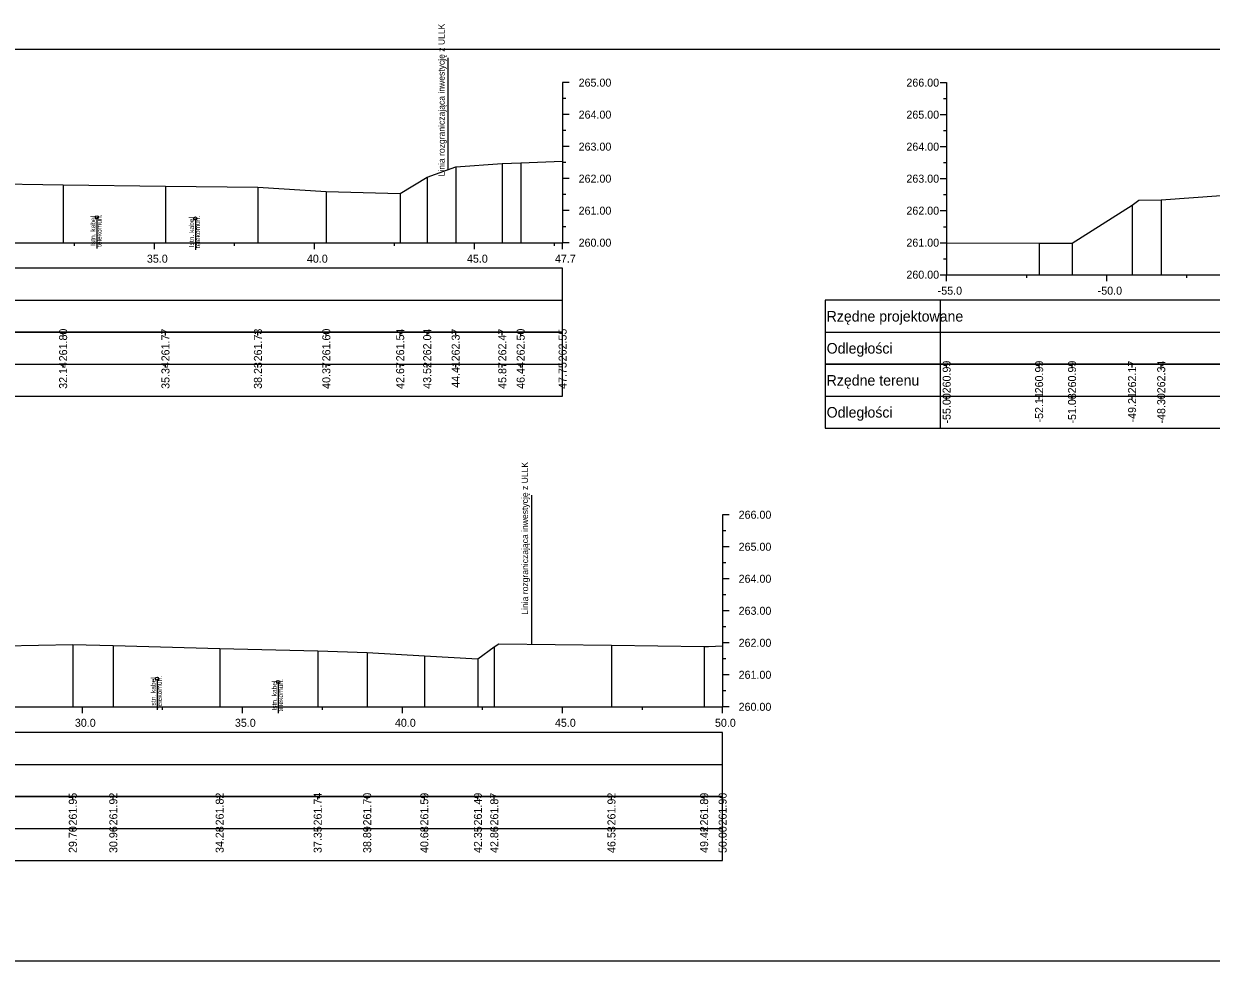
# Model space of a CAD drawing. Extents: x 6516023 to 6560129, y 5513077 to 5529206.
# Drawn here: x 6518359.13 to 6518396.23, y 5514451.16 to 5514480.45 of the extents above; entities that cross this region are included whole.
import ezdxf

# ---------------------------------------------------------------- set-up
doc = ezdxf.new("R2010")
doc.units = 0
for name, color, linetype in [('TOR_PRZEK_P-kable', 7, 'Continuous'), ('TOR_PRZEK_P-tabelka istniejace', 7, 'Continuous'), ('TOR_PRZEK_P-tabelka projektowane', 7, 'Continuous'), ('TOR_PRZEK_P-teren istniejacy', 7, 'Continuous'), ('TOR_PRZEK_P-uklad odniesienia', 7, 'Continuous'), ('TOR_PS_T-granica PKP-projektowana', 7, 'Continuous'), ('TOR_RAMKI-ramka+tabelka 1', 7, 'Continuous')]:
    doc.layers.add(name, color=color, linetype=linetype)

msp = doc.modelspace()

# ---------------------------------------------------------------- linework, layer by layer
at = {"layer": 'TOR_PRZEK_P-kable'}
for p, q in [((6518361.41, 5514474.398), (6518361.41, 5514473.425)), ((6518364.488, 5514474.361), (6518364.488, 5514473.387)), ((6518363.292, 5514459.983), (6518363.292, 5514459.01)), ((6518367.077, 5514459.882), (6518367.077, 5514458.908))]:
    msp.add_line(p, q, dxfattribs=at)
for centre in [(6518361.41, 5514474.398), (6518364.488, 5514474.361), (6518363.292, 5514459.983), (6518367.077, 5514459.882)]:
    msp.add_circle(centre, 0.05, dxfattribs=at)
at = {"layer": 'TOR_PRZEK_P-tabelka istniejace'}
for p, q in [((6518360.357, 5514470.706), (6518360.357, 5514470.806)), ((6518363.554, 5514470.706), (6518363.554, 5514470.806)), ((6518366.443, 5514470.706), (6518366.443, 5514470.806)), ((6518368.58, 5514470.706), (6518368.58, 5514470.806)), ((6518370.888, 5514470.706), (6518370.888, 5514470.806)), ((6518371.732, 5514470.706), (6518371.732, 5514470.806)), ((6518372.622, 5514470.706), (6518372.622, 5514470.806)), ((6518374.079, 5514470.706), (6518374.079, 5514470.806)), ((6518374.653, 5514470.706), (6518374.653, 5514470.806)), ((6518375.963, 5514470.706), (6518375.963, 5514470.806)), ((6518272.163, 5514469.806), (6518375.963, 5514469.806)), ((6518360.357, 5514469.706), (6518360.357, 5514469.806)), ((6518363.554, 5514469.706), (6518363.554, 5514469.806)), ((6518366.443, 5514469.706), (6518366.443, 5514469.806)), ((6518368.58, 5514469.706), (6518368.58, 5514469.806)), ((6518370.888, 5514469.706), (6518370.888, 5514469.806)), ((6518371.732, 5514469.706), (6518371.732, 5514469.806)), ((6518372.622, 5514469.706), (6518372.622, 5514469.806)), ((6518374.079, 5514469.706), (6518374.079, 5514469.806)), ((6518374.653, 5514469.706), (6518374.653, 5514469.806)), ((6518375.963, 5514469.706), (6518375.963, 5514469.806)), ((6518384.163, 5514469.806), (6518384.163, 5514467.806)), ((6518387.763, 5514469.806), (6518387.763, 5514467.806)), ((6518387.963, 5514469.706), (6518387.963, 5514469.806)), ((6518390.852, 5514469.706), (6518390.852, 5514469.806)), ((6518391.881, 5514469.706), (6518391.881, 5514469.806)), ((6518393.756, 5514469.706), (6518393.756, 5514469.806)), ((6518394.667, 5514469.706), (6518394.667, 5514469.806)), ((6518384.163, 5514468.806), (6518492.963, 5514468.806)), ((6518387.963, 5514468.706), (6518387.963, 5514468.806)), ((6518390.852, 5514468.706), (6518390.852, 5514468.806)), ((6518391.881, 5514468.706), (6518391.881, 5514468.806)), ((6518393.756, 5514468.706), (6518393.756, 5514468.806)), ((6518394.667, 5514468.706), (6518394.667, 5514468.806)), ((6518360.659, 5514456.206), (6518360.659, 5514456.306)), ((6518361.925, 5514456.206), (6518361.925, 5514456.306)), ((6518365.248, 5514456.206), (6518365.248, 5514456.306)), ((6518368.311, 5514456.206), (6518368.311, 5514456.306)), ((6518369.857, 5514456.206), (6518369.857, 5514456.306)), ((6518371.643, 5514456.206), (6518371.643, 5514456.306)), ((6518373.317, 5514456.206), (6518373.317, 5514456.306)), ((6518373.828, 5514456.206), (6518373.828, 5514456.306)), ((6518377.49, 5514456.206), (6518377.49, 5514456.306)), ((6518380.386, 5514456.206), (6518380.386, 5514456.306)), ((6518380.963, 5514456.206), (6518380.963, 5514456.306)), ((6518272.163, 5514455.306), (6518380.963, 5514455.306)), ((6518360.659, 5514455.206), (6518360.659, 5514455.306)), ((6518361.925, 5514455.206), (6518361.925, 5514455.306)), ((6518365.248, 5514455.206), (6518365.248, 5514455.306)), ((6518368.311, 5514455.206), (6518368.311, 5514455.306)), ((6518369.857, 5514455.206), (6518369.857, 5514455.306)), ((6518371.643, 5514455.206), (6518371.643, 5514455.306)), ((6518373.317, 5514455.206), (6518373.317, 5514455.306)), ((6518373.828, 5514455.206), (6518373.828, 5514455.306)), ((6518377.49, 5514455.206), (6518377.49, 5514455.306)), ((6518380.386, 5514455.206), (6518380.386, 5514455.306)), ((6518380.963, 5514455.206), (6518380.963, 5514455.306))]:
    msp.add_line(p, q, dxfattribs=at)
for points in [[(6518375.963, 5514476.156), (6518375.963, 5514473.806), (6518375.963, 5514473.676), (6518375.963, 5514473.606)], [(6518372.622, 5514475.974), (6518372.622, 5514473.806), (6518372.622, 5514473.676), (6518372.622, 5514473.606)], [(6518374.079, 5514476.075), (6518374.079, 5514473.806), (6518374.079, 5514473.676), (6518374.079, 5514473.606)], [(6518374.653, 5514476.103), (6518374.653, 5514473.806), (6518374.653, 5514473.676), (6518374.653, 5514473.606)], [(6518360.357, 5514475.411), (6518360.357, 5514473.806), (6518360.357, 5514473.676), (6518360.357, 5514473.606)], [(6518363.554, 5514475.373), (6518363.554, 5514473.806), (6518363.554, 5514473.676), (6518363.554, 5514473.606)], [(6518371.732, 5514475.649), (6518371.732, 5514473.806), (6518371.732, 5514473.676), (6518371.732, 5514473.606)], [(6518366.443, 5514475.337), (6518366.443, 5514473.806), (6518366.443, 5514473.676), (6518366.443, 5514473.606)], [(6518368.58, 5514475.206), (6518368.58, 5514473.806), (6518368.58, 5514473.676), (6518368.58, 5514473.606)], [(6518370.888, 5514475.144), (6518370.888, 5514473.806), (6518370.888, 5514473.676), (6518370.888, 5514473.606)], [(6518393.756, 5514474.777), (6518393.756, 5514472.806), (6518393.756, 5514472.676), (6518393.756, 5514472.606)], [(6518394.667, 5514474.947), (6518394.667, 5514472.806), (6518394.667, 5514472.676), (6518394.667, 5514472.606)], [(6518387.963, 5514473.597), (6518387.963, 5514472.806), (6518387.963, 5514472.676), (6518387.963, 5514472.606)], [(6518390.852, 5514473.593), (6518390.852, 5514472.806), (6518390.852, 5514472.676), (6518390.852, 5514472.606)], [(6518391.881, 5514473.593), (6518391.881, 5514472.806), (6518391.881, 5514472.676), (6518391.881, 5514472.606)], [(6518360.659, 5514461.054), (6518360.659, 5514459.306), (6518360.659, 5514459.176), (6518360.659, 5514459.106)], [(6518361.925, 5514461.022), (6518361.925, 5514459.306), (6518361.925, 5514459.176), (6518361.925, 5514459.106)], [(6518365.248, 5514460.928), (6518365.248, 5514459.306), (6518365.248, 5514459.176), (6518365.248, 5514459.106)], [(6518373.828, 5514460.98), (6518373.828, 5514459.306), (6518373.828, 5514459.176), (6518373.828, 5514459.106)], [(6518377.49, 5514461.028), (6518377.49, 5514459.306), (6518377.49, 5514459.176), (6518377.49, 5514459.106)], [(6518380.386, 5514460.994), (6518380.386, 5514459.306), (6518380.386, 5514459.176), (6518380.386, 5514459.106)], [(6518380.963, 5514461.009), (6518380.963, 5514459.306), (6518380.963, 5514459.176), (6518380.963, 5514459.106)], [(6518368.311, 5514460.851), (6518368.311, 5514459.306), (6518368.311, 5514459.176), (6518368.311, 5514459.106)], [(6518369.857, 5514460.807), (6518369.857, 5514459.306), (6518369.857, 5514459.176), (6518369.857, 5514459.106)], [(6518371.643, 5514460.697), (6518371.643, 5514459.306), (6518371.643, 5514459.176), (6518371.643, 5514459.106)], [(6518373.317, 5514460.6), (6518373.317, 5514459.306), (6518373.317, 5514459.176), (6518373.317, 5514459.106)]]:
    msp.add_lwpolyline(points, dxfattribs=at)
for points in [[(6518272.163, 5514470.806), (6518272.163, 5514468.806), (6518375.963, 5514468.806), (6518375.963, 5514470.806)], [(6518384.163, 5514469.806), (6518384.163, 5514467.806), (6518492.963, 5514467.806), (6518492.963, 5514469.806)], [(6518272.163, 5514456.306), (6518272.163, 5514454.306), (6518380.963, 5514454.306), (6518380.963, 5514456.306)]]:
    msp.add_lwpolyline(points, close=True, dxfattribs=at)
at = {"layer": 'TOR_PRZEK_P-tabelka projektowane'}
for p, q in [((6518272.163, 5514471.806), (6518375.963, 5514471.806)), ((6518384.163, 5514471.806), (6518384.163, 5514469.806)), ((6518387.763, 5514471.806), (6518387.763, 5514469.806)), ((6518384.163, 5514470.806), (6518492.963, 5514470.806)), ((6518272.163, 5514457.306), (6518380.963, 5514457.306))]:
    msp.add_line(p, q, dxfattribs=at)
for points in [[(6518272.163, 5514472.806), (6518272.163, 5514470.806), (6518375.963, 5514470.806), (6518375.963, 5514472.806)], [(6518384.163, 5514471.806), (6518384.163, 5514469.806), (6518492.963, 5514469.806), (6518492.963, 5514471.806)], [(6518272.163, 5514458.306), (6518272.163, 5514456.306), (6518380.963, 5514456.306), (6518380.963, 5514458.306)]]:
    msp.add_lwpolyline(points, close=True, dxfattribs=at)
at = {"layer": 'TOR_PRZEK_P-teren istniejacy'}
for points in [[(6518357.797, 5514475.457), (6518360.357, 5514475.411), (6518363.554, 5514475.373), (6518366.443, 5514475.337), (6518368.58, 5514475.206), (6518370.888, 5514475.144), (6518371.732, 5514475.649), (6518372.622, 5514475.974), (6518374.079, 5514476.075), (6518374.653, 5514476.103), (6518375.963, 5514476.156)], [(6518387.963, 5514473.597), (6518390.852, 5514473.593), (6518391.881, 5514473.593), (6518393.756, 5514474.777), (6518393.969, 5514474.936), (6518394.667, 5514474.947), (6518398.412, 5514475.219)], [(6518358.519, 5514461.01), (6518360.659, 5514461.054), (6518361.925, 5514461.022), (6518365.248, 5514460.928), (6518368.311, 5514460.851), (6518369.857, 5514460.807), (6518371.643, 5514460.697), (6518373.317, 5514460.6), (6518373.317, 5514460.6), (6518373.828, 5514460.98), (6518373.974, 5514461.077), (6518377.49, 5514461.028), (6518380.386, 5514460.994), (6518380.524, 5514460.994), (6518380.963, 5514461.009)]]:
    msp.add_lwpolyline(points, dxfattribs=at)
at = {"layer": 'TOR_PRZEK_P-uklad odniesienia'}
for p, q in [((6518375.963, 5514478.606), (6518375.963, 5514473.606)), ((6518376.163, 5514478.606), (6518375.963, 5514478.606)), ((6518387.763, 5514478.606), (6518387.963, 5514478.606)), ((6518387.963, 5514478.606), (6518387.963, 5514472.606)), ((6518376.063, 5514478.106), (6518375.963, 5514478.106)), ((6518387.863, 5514478.106), (6518387.963, 5514478.106)), ((6518376.163, 5514477.606), (6518375.963, 5514477.606)), ((6518387.763, 5514477.606), (6518387.963, 5514477.606)), ((6518376.063, 5514477.106), (6518375.963, 5514477.106)), ((6518387.863, 5514477.106), (6518387.963, 5514477.106)), ((6518376.163, 5514476.606), (6518375.963, 5514476.606)), ((6518387.763, 5514476.606), (6518387.963, 5514476.606)), ((6518376.063, 5514476.106), (6518375.963, 5514476.106)), ((6518387.863, 5514476.106), (6518387.963, 5514476.106)), ((6518376.163, 5514475.606), (6518375.963, 5514475.606)), ((6518387.763, 5514475.606), (6518387.963, 5514475.606)), ((6518376.063, 5514475.106), (6518375.963, 5514475.106)), ((6518387.863, 5514475.106), (6518387.963, 5514475.106)), ((6518376.163, 5514474.606), (6518375.963, 5514474.606)), ((6518387.763, 5514474.606), (6518387.963, 5514474.606)), ((6518376.063, 5514474.106), (6518375.963, 5514474.106)), ((6518387.863, 5514474.106), (6518387.963, 5514474.106)), ((6518275.963, 5514473.606), (6518375.963, 5514473.606)), ((6518360.713, 5514473.506), (6518360.713, 5514473.606)), ((6518363.213, 5514473.406), (6518363.213, 5514473.606)), ((6518365.713, 5514473.506), (6518365.713, 5514473.606)), ((6518368.213, 5514473.406), (6518368.213, 5514473.606)), ((6518370.713, 5514473.506), (6518370.713, 5514473.606)), ((6518373.213, 5514473.406), (6518373.213, 5514473.606)), ((6518375.713, 5514473.506), (6518375.713, 5514473.606)), ((6518375.963, 5514473.406), (6518375.963, 5514473.606)), ((6518376.163, 5514473.606), (6518375.963, 5514473.606)), ((6518387.763, 5514473.606), (6518387.963, 5514473.606)), ((6518387.863, 5514473.106), (6518387.963, 5514473.106)), ((6518387.763, 5514472.606), (6518387.963, 5514472.606)), ((6518387.963, 5514472.606), (6518492.963, 5514472.606)), ((6518387.963, 5514472.406), (6518387.963, 5514472.606)), ((6518390.463, 5514472.506), (6518390.463, 5514472.606)), ((6518392.963, 5514472.406), (6518392.963, 5514472.606)), ((6518395.463, 5514472.506), (6518395.463, 5514472.606)), ((6518380.963, 5514465.106), (6518380.963, 5514459.106)), ((6518381.163, 5514465.106), (6518380.963, 5514465.106)), ((6518381.063, 5514464.606), (6518380.963, 5514464.606)), ((6518381.163, 5514464.106), (6518380.963, 5514464.106)), ((6518381.063, 5514463.606), (6518380.963, 5514463.606)), ((6518381.163, 5514463.106), (6518380.963, 5514463.106)), ((6518381.063, 5514462.606), (6518380.963, 5514462.606)), ((6518381.163, 5514462.106), (6518380.963, 5514462.106)), ((6518381.063, 5514461.606), (6518380.963, 5514461.606)), ((6518381.163, 5514461.106), (6518380.963, 5514461.106)), ((6518381.063, 5514460.606), (6518380.963, 5514460.606)), ((6518381.163, 5514460.106), (6518380.963, 5514460.106)), ((6518381.063, 5514459.606), (6518380.963, 5514459.606)), ((6518275.963, 5514459.106), (6518380.963, 5514459.106)), ((6518360.963, 5514458.906), (6518360.963, 5514459.106)), ((6518363.463, 5514459.006), (6518363.463, 5514459.106)), ((6518365.963, 5514458.906), (6518365.963, 5514459.106)), ((6518368.463, 5514459.006), (6518368.463, 5514459.106)), ((6518370.963, 5514458.906), (6518370.963, 5514459.106)), ((6518373.463, 5514459.006), (6518373.463, 5514459.106)), ((6518375.963, 5514458.906), (6518375.963, 5514459.106)), ((6518378.463, 5514459.006), (6518378.463, 5514459.106)), ((6518380.963, 5514458.906), (6518380.963, 5514459.106)), ((6518381.163, 5514459.106), (6518380.963, 5514459.106))]:
    msp.add_line(p, q, dxfattribs=at)
at = {"layer": 'TOR_PS_T-granica PKP-projektowana'}
for p, q in [((6518372.392, 5514475.89), (6518372.392, 5514479.38)), ((6518374.997, 5514461.063), (6518374.997, 5514465.72))]:
    msp.add_line(p, q, dxfattribs=at)
at = {"layer": 'TOR_RAMKI-ramka+tabelka 1'}
msp.add_lwpolyline([(6518269.513, 5514479.656), (6518517.013, 5514479.656), (6518517.013, 5514451.156), (6518269.513, 5514451.156)], close=True, dxfattribs=at)

# ---------------------------------------------------------------- texts
at = {"layer": 'TOR_PRZEK_P-kable'}
for s, height, p in [('Istn. kabel', 0.14999, (6518361.365, 5514473.501)), ('telekomun.', 0.15, (6518361.559, 5514473.473)), ('Istn. kabel', 0.14999, (6518364.443, 5514473.463)), ('telekomun.', 0.15, (6518364.637, 5514473.435)), ('Istn. kabel', 0.14999, (6518363.247, 5514459.086)), ('telekomun.', 0.15, (6518363.442, 5514459.058)), ('Istn. kabel', 0.14999, (6518367.032, 5514458.984)), ('telekomun.', 0.15, (6518367.226, 5514458.956))]:
    msp.add_text(s, height=height, rotation=90.0511, dxfattribs=at).set_placement(p)
at = {"layer": 'TOR_PRZEK_P-tabelka istniejace'}
for s, p in [('261.80', (6518360.482, 5514469.898)), ('261.77', (6518363.679, 5514469.898)), ('261.73', (6518366.568, 5514469.898)), ('261.60', (6518368.705, 5514469.898)), ('261.54', (6518371.013, 5514469.899)), ('262.04', (6518371.857, 5514469.899)), ('262.37', (6518372.747, 5514469.898)), ('262.47', (6518374.204, 5514469.898)), ('262.50', (6518374.778, 5514469.898)), ('262.55', (6518376.088, 5514469.897)), ('32.14', (6518360.482, 5514469.039)), ('35.34', (6518363.679, 5514469.039)), ('38.23', (6518366.568, 5514469.038)), ('40.37', (6518368.705, 5514469.038)), ('42.67', (6518371.013, 5514469.038)), ('43.52', (6518371.857, 5514469.04)), ('44.41', (6518372.747, 5514469.073)), ('45.87', (6518374.204, 5514469.038)), ('46.44', (6518374.778, 5514469.039)), ('47.75', (6518376.088, 5514469.037)), ('260.99', (6518388.088, 5514468.898)), ('260.99', (6518390.977, 5514468.898)), ('260.99', (6518392.006, 5514468.898)), ('262.17', (6518393.881, 5514468.898)), ('262.34', (6518394.792, 5514468.899)), ('-55.00', (6518388.088, 5514467.955)), ('-52.11', (6518390.977, 5514467.989)), ('-51.08', (6518392.006, 5514467.954)), ('-49.21', (6518393.881, 5514467.989)), ('-48.30', (6518394.792, 5514467.955)), ('261.95', (6518360.784, 5514455.397)), ('261.92', (6518362.05, 5514455.4)), ('261.82', (6518365.373, 5514455.4)), ('261.74', (6518368.436, 5514455.399)), ('261.70', (6518369.982, 5514455.398)), ('261.59', (6518371.768, 5514455.398)), ('261.49', (6518373.442, 5514455.398)), ('261.87', (6518373.953, 5514455.398)), ('261.92', (6518377.615, 5514455.4)), ('261.89', (6518380.511, 5514455.398)), ('261.90', (6518381.088, 5514455.398)), ('29.70', (6518360.784, 5514454.538)), ('30.96', (6518362.05, 5514454.538)), ('34.28', (6518365.373, 5514454.538)), ('37.35', (6518368.436, 5514454.537)), ('38.89', (6518369.982, 5514454.538)), ('40.68', (6518371.768, 5514454.538)), ('42.35', (6518373.442, 5514454.537)), ('42.86', (6518373.953, 5514454.538)), ('46.53', (6518377.615, 5514454.538)), ('49.42', (6518380.511, 5514454.54)), ('50.00', (6518381.088, 5514454.538))]:
    msp.add_text(s, height=0.25, rotation=90, dxfattribs=at).set_placement(p)
for s, p in [('Rzędne terenu', (6518384.213, 5514469.141)), ('Odległości', (6518384.213, 5514468.141))]:
    msp.add_text(s, height=0.33, dxfattribs=at).set_placement(p)
at = {"layer": 'TOR_PRZEK_P-tabelka projektowane'}
for s, p in [('Rzędne projektowane', (6518384.213, 5514471.141)), ('Odległości', (6518384.213, 5514470.141))]:
    msp.add_text(s, height=0.33, dxfattribs=at).set_placement(p)
at = {"layer": 'TOR_PRZEK_P-uklad odniesienia'}
for s, height, p in [('265.00', 0.25, (6518376.463, 5514478.481)), ('266.00', 0.25, (6518386.705, 5514478.481)), ('264.00', 0.25, (6518376.463, 5514477.481)), ('265.00', 0.25, (6518386.705, 5514477.481)), ('263.00', 0.25, (6518376.463, 5514476.481)), ('264.00', 0.25, (6518386.705, 5514476.481)), ('262.00', 0.25, (6518376.463, 5514475.481)), ('263.00', 0.25, (6518386.705, 5514475.481)), ('261.00', 0.25, (6518376.463, 5514474.481)), ('262.00', 0.25, (6518386.705, 5514474.481)), ('260.00', 0.25, (6518376.463, 5514473.481)), ('261.00', 0.25, (6518386.705, 5514473.481)), ('35.0', 0.25, (6518362.974, 5514472.981)), ('40.0', 0.25, (6518367.974, 5514472.981)), ('45.0', 0.25, (6518372.974, 5514472.981)), ('47.7', 0.25, (6518375.724, 5514472.981)), ('260.00', 0.25, (6518386.705, 5514472.481)), ('-', 0.0001, (6518387.963, 5514472.606)), ('-55.0', 0.25, (6518387.682, 5514471.981)), ('-50.0', 0.25, (6518392.682, 5514471.981)), ('266.00', 0.25, (6518381.463, 5514464.981)), ('265.00', 0.25, (6518381.463, 5514463.981)), ('264.00', 0.25, (6518381.463, 5514462.981)), ('263.00', 0.25, (6518381.463, 5514461.981)), ('262.00', 0.25, (6518381.463, 5514460.981)), ('261.00', 0.25, (6518381.463, 5514459.981)), ('260.00', 0.25, (6518381.463, 5514458.981)), ('30.0', 0.25, (6518360.724, 5514458.481)), ('35.0', 0.25, (6518365.724, 5514458.481)), ('40.0', 0.25, (6518370.724, 5514458.481)), ('45.0', 0.25, (6518375.724, 5514458.481)), ('50.0', 0.25, (6518380.724, 5514458.481))]:
    msp.add_text(s, height=height, dxfattribs=at).set_placement(p)
at = {"layer": 'TOR_PS_T-granica PKP-projektowana'}
for p in [(6518372.282, 5514475.677), (6518374.887, 5514461.984)]:
    msp.add_text('Linia rozgraniczająca inwestycję z ULLK', height=0.2, rotation=90.0511, dxfattribs=at).set_placement(p)

doc.saveas('drawing.dxf')
